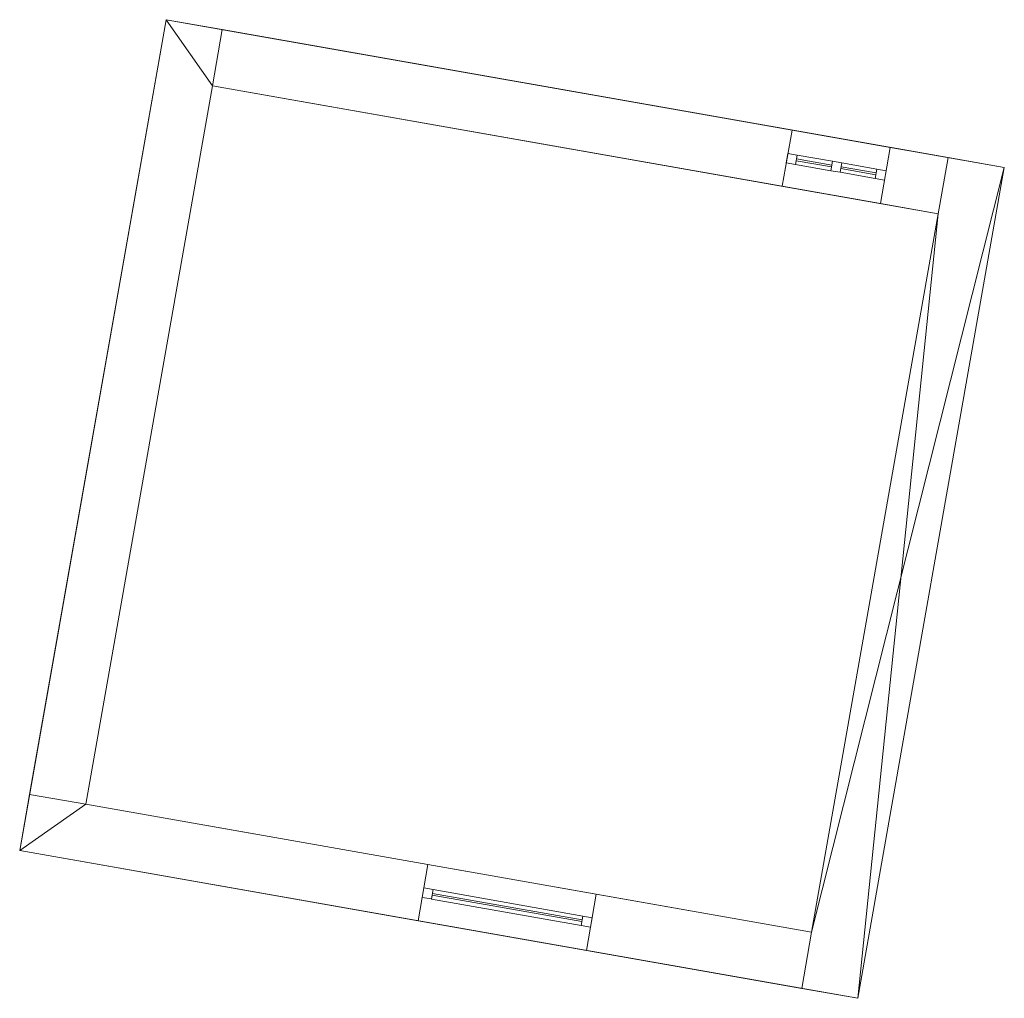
# Model space of a CAD drawing. Header units: millimetres. Extents: x -430348 to -225823, y -86243 to 5084.
# Tile 942 of 1056: x -321486 to -316302, y -45629 to -40477. Entities that reach past the tile are written whole.
import ezdxf

# ---------------------------------------------------------------- set-up
doc = ezdxf.new("R2010")
doc.units = ezdxf.units.MM
for name, color, linetype, lineweight in [('A-GLAZ-CURT', 52, 'Continuous', 9), ('A-GLAZ-CWMG', 51, 'Continuous', 9), ('A-ROOF', 132, 'Continuous', 9), ('A-WALL', 113, 'Continuous', 9)]:
    doc.layers.add(name, color=color, linetype=linetype, lineweight=lineweight)

# ---------------------------------------------------------------- blocks, each defined once
blk = doc.blocks.new('System Panel - Glazed-555726-_3D_ Copy 1')
at = {"layer": 'A-GLAZ-CURT', "transparency": 33554471}
mesh = blk.add_polyface(dxfattribs=at)
corners = [(-93.75, 5), (-93.75, 5, 350), (93.75, 5, 350), (93.75, 5)]
mesh.append_faces([[corners[k] for k in face] for face in [(1, 2, 3, 0)]])
mesh = blk.add_polyface(dxfattribs=at)
corners = [(93.75, -5), (-93.75, -5), (-93.75, 5), (93.75, 5)]
mesh.append_faces([[corners[k] for k in face] for face in [(3, 0, 1, 2)]])
mesh = blk.add_polyface(dxfattribs=at)
corners = [(-93.75, -5, 350), (93.75, -5, 350), (93.75, 5, 350), (-93.75, 5, 350)]
mesh.append_faces([[corners[k] for k in face] for face in [(0, 1, 2, 3)]])
mesh = blk.add_polyface(dxfattribs=at)
corners = [(-93.75, -5), (-93.75, -5, 350), (-93.75, 5, 350), (-93.75, 5)]
mesh.append_faces([[corners[k] for k in face] for face in [(0, 1, 2, 3)]])
mesh = blk.add_polyface(dxfattribs=at)
corners = [(93.75, -5, 350), (93.75, -5), (93.75, 5), (93.75, 5, 350)]
mesh.append_faces([[corners[k] for k in face] for face in [(0, 1, 2, 3)]])
mesh = blk.add_polyface(dxfattribs=at)
corners = [(-93.75, -5), (93.75, -5), (93.75, -5, 350), (-93.75, -5, 350)]
mesh.append_faces([[corners[k] for k in face] for face in [(3, 0, 1, 2)]])
blk = doc.blocks.new('Rectangular Mullion - 50mm x 50mm-504911-_3D_ Copy 1')
at = {"layer": 'A-GLAZ-CWMG'}
mesh = blk.add_polyface(dxfattribs=at)
corners = [(0, 25), (-50, 25), (-50, -25), (0, -25)]
mesh.append_faces([[corners[k] for k in face] for face in [(2, 3, 0, 1)]])
mesh = blk.add_polyface(dxfattribs=at)
corners = [(-50, 25), (0, 25), (0, 25, -425), (-50, 25, -425)]
mesh.append_faces([[corners[k] for k in face] for face in [(3, 0, 1, 2)]])
mesh = blk.add_polyface(dxfattribs=at)
corners = [(-50, -25), (-50, 25), (-50, 25, -425), (-50, -25, -425)]
mesh.append_faces([[corners[k] for k in face] for face in [(3, 0, 1, 2)]])
mesh = blk.add_polyface(dxfattribs=at)
corners = [(0, 25), (0, -25), (0, -25, -425), (0, 25, -425)]
mesh.append_faces([[corners[k] for k in face] for face in [(3, 0, 1, 2)]])
mesh = blk.add_polyface(dxfattribs=at)
corners = [(0, -25), (-50, -25), (-50, -25, -425), (0, -25, -425)]
mesh.append_faces([[corners[k] for k in face] for face in [(3, 0, 1, 2)]])
blk = doc.blocks.new('Rectangular Mullion - 50mm x 50mm-555722-_3D_ Copy 1')
at = {"layer": 'A-GLAZ-CWMG'}
mesh = blk.add_polyface(dxfattribs=at)
corners = [(0, 25), (-50, 25), (-50, -25), (0, -25)]
mesh.append_faces([[corners[k] for k in face] for face in [(2, 3, 0, 1)]])
mesh = blk.add_polyface(dxfattribs=at)
corners = [(0, 25, -187.5), (0, -25, -187.5), (-50, -25, -187.5), (-50, 25, -187.5)]
mesh.append_faces([[corners[k] for k in face] for face in [(0, 1, 2, 3)]])
mesh = blk.add_polyface(dxfattribs=at)
corners = [(-50, 25), (0, 25), (0, 25, -187.5), (-50, 25, -187.5)]
mesh.append_faces([[corners[k] for k in face] for face in [(3, 0, 1, 2)]])
mesh = blk.add_polyface(dxfattribs=at)
corners = [(-50, -25), (-50, 25), (-50, 25, -187.5), (-50, -25, -187.5)]
mesh.append_faces([[corners[k] for k in face] for face in [(3, 0, 1, 2)]])
mesh = blk.add_polyface(dxfattribs=at)
corners = [(0, 25), (0, -25), (0, -25, -187.5), (0, 25, -187.5)]
mesh.append_faces([[corners[k] for k in face] for face in [(3, 0, 1, 2)]])
mesh = blk.add_polyface(dxfattribs=at)
corners = [(0, -25), (-50, -25), (-50, -25, -187.5), (0, -25, -187.5)]
mesh.append_faces([[corners[k] for k in face] for face in [(3, 0, 1, 2)]])
blk = doc.blocks.new('Rectangular Mullion - 50mm x 50mm-555727-_3D_ Copy 1')
at = {"layer": 'A-GLAZ-CWMG'}
mesh = blk.add_polyface(dxfattribs=at)
corners = [(0, 25), (-50, 25), (-50, -25), (0, -25)]
mesh.append_faces([[corners[k] for k in face] for face in [(2, 3, 0, 1)]])
mesh = blk.add_polyface(dxfattribs=at)
corners = [(-50, 25), (0, 25), (0, 25, -425), (-50, 25, -425)]
mesh.append_faces([[corners[k] for k in face] for face in [(3, 0, 1, 2)]])
mesh = blk.add_polyface(dxfattribs=at)
corners = [(-50, -25), (-50, 25), (-50, 25, -425), (-50, -25, -425)]
mesh.append_faces([[corners[k] for k in face] for face in [(3, 0, 1, 2)]])
mesh = blk.add_polyface(dxfattribs=at)
corners = [(0, 25), (0, -25), (0, -25, -425), (0, 25, -425)]
mesh.append_faces([[corners[k] for k in face] for face in [(3, 0, 1, 2)]])
mesh = blk.add_polyface(dxfattribs=at)
corners = [(0, -25), (-50, -25), (-50, -25, -425), (0, -25, -425)]
mesh.append_faces([[corners[k] for k in face] for face in [(3, 0, 1, 2)]])
blk = doc.blocks.new('Rectangular Mullion - 50mm x 50mm-555723-_3D_ Copy 1')
at = {"layer": 'A-GLAZ-CWMG'}
mesh = blk.add_polyface(dxfattribs=at)
corners = [(0, 25), (-50, 25), (-50, -25), (0, -25)]
mesh.append_faces([[corners[k] for k in face] for face in [(3, 0, 1, 2)]])
mesh = blk.add_polyface(dxfattribs=at)
corners = [(0, 25, -187.5), (0, -25, -187.5), (-50, -25, -187.5), (-50, 25, -187.5)]
mesh.append_faces([[corners[k] for k in face] for face in [(3, 0, 1, 2)]])
mesh = blk.add_polyface(dxfattribs=at)
corners = [(-50, 25), (0, 25), (0, 25, -187.5), (-50, 25, -187.5)]
mesh.append_faces([[corners[k] for k in face] for face in [(3, 0, 1, 2)]])
mesh = blk.add_polyface(dxfattribs=at)
corners = [(-50, -25), (-50, 25), (-50, 25, -187.5), (-50, -25, -187.5)]
mesh.append_faces([[corners[k] for k in face] for face in [(0, 1, 2, 3)]])
mesh = blk.add_polyface(dxfattribs=at)
corners = [(0, 25), (0, -25), (0, -25, -187.5), (0, 25, -187.5)]
mesh.append_faces([[corners[k] for k in face] for face in [(0, 1, 2, 3)]])
mesh = blk.add_polyface(dxfattribs=at)
corners = [(0, -25), (-50, -25), (-50, -25, -187.5), (0, -25, -187.5)]
mesh.append_faces([[corners[k] for k in face] for face in [(3, 0, 1, 2)]])
blk = doc.blocks.new('Rectangular Mullion - 50mm x 50mm-555724-_3D_ Copy 1')
at = {"layer": 'A-GLAZ-CWMG'}
mesh = blk.add_polyface(dxfattribs=at)
corners = [(25, 25), (-25, 25), (-25, -25), (25, -25)]
mesh.append_faces([[corners[k] for k in face] for face in [(2, 3, 0, 1)]])
mesh = blk.add_polyface(dxfattribs=at)
corners = [(-25, 25), (25, 25), (25, 25, -425), (-25, 25, -425)]
mesh.append_faces([[corners[k] for k in face] for face in [(3, 0, 1, 2)]])
mesh = blk.add_polyface(dxfattribs=at)
corners = [(-25, -25), (-25, 25), (-25, 25, -425), (-25, -25, -425)]
mesh.append_faces([[corners[k] for k in face] for face in [(3, 0, 1, 2)]])
mesh = blk.add_polyface(dxfattribs=at)
corners = [(25, 25), (25, -25), (25, -25, -425), (25, 25, -425)]
mesh.append_faces([[corners[k] for k in face] for face in [(3, 0, 1, 2)]])
mesh = blk.add_polyface(dxfattribs=at)
corners = [(25, -25), (-25, -25), (-25, -25, -425), (25, -25, -425)]
mesh.append_faces([[corners[k] for k in face] for face in [(3, 0, 1, 2)]])
blk = doc.blocks.new('Rectangular Mullion - 50mm x 50mm-555725-_3D_ Copy 1')
at = {"layer": 'A-GLAZ-CWMG'}
mesh = blk.add_polyface(dxfattribs=at)
corners = [(25, 25), (-25, 25), (-25, -25), (25, -25)]
mesh.append_faces([[corners[k] for k in face] for face in [(2, 3, 0, 1)]])
mesh = blk.add_polyface(dxfattribs=at)
corners = [(25, 25, -187.5), (25, -25, -187.5), (-25, -25, -187.5), (-25, 25, -187.5)]
mesh.append_faces([[corners[k] for k in face] for face in [(0, 1, 2, 3)]])
mesh = blk.add_polyface(dxfattribs=at)
corners = [(-25, 25), (25, 25), (25, 25, -187.5), (-25, 25, -187.5)]
mesh.append_faces([[corners[k] for k in face] for face in [(3, 0, 1, 2)]])
mesh = blk.add_polyface(dxfattribs=at)
corners = [(-25, -25), (-25, 25), (-25, 25, -187.5), (-25, -25, -187.5)]
mesh.append_faces([[corners[k] for k in face] for face in [(3, 0, 1, 2)]])
mesh = blk.add_polyface(dxfattribs=at)
corners = [(25, 25), (25, -25), (25, -25, -187.5), (25, 25, -187.5)]
mesh.append_faces([[corners[k] for k in face] for face in [(3, 0, 1, 2)]])
mesh = blk.add_polyface(dxfattribs=at)
corners = [(25, -25), (-25, -25), (-25, -25, -187.5), (25, -25, -187.5)]
mesh.append_faces([[corners[k] for k in face] for face in [(3, 0, 1, 2)]])
blk = doc.blocks.new('Rectangular Mullion - 50mm x 50mm-504915-_3D_ Copy 1')
at = {"layer": 'A-GLAZ-CWMG'}
mesh = blk.add_polyface(dxfattribs=at)
corners = [(0, 25, -425), (0, -25, -425), (-50, -25, -425), (-50, 25, -425)]
mesh.append_faces([[corners[k] for k in face] for face in [(0, 1, 2, 3)]])
mesh = blk.add_polyface(dxfattribs=at)
corners = [(-50, 25), (0, 25), (0, 25, -425), (-50, 25, -425)]
mesh.append_faces([[corners[k] for k in face] for face in [(3, 0, 1, 2)]])
mesh = blk.add_polyface(dxfattribs=at)
corners = [(-50, -25), (-50, 25), (-50, 25, -425), (-50, -25, -425)]
mesh.append_faces([[corners[k] for k in face] for face in [(3, 0, 1, 2)]])
mesh = blk.add_polyface(dxfattribs=at)
corners = [(0, 25), (0, -25), (0, -25, -425), (0, 25, -425)]
mesh.append_faces([[corners[k] for k in face] for face in [(3, 0, 1, 2)]])
mesh = blk.add_polyface(dxfattribs=at)
corners = [(0, -25), (-50, -25), (-50, -25, -425), (0, -25, -425)]
mesh.append_faces([[corners[k] for k in face] for face in [(3, 0, 1, 2)]])
blk = doc.blocks.new('Rectangular Mullion - 50mm x 50mm-555728-_3D_ Copy 1')
at = {"layer": 'A-GLAZ-CWMG'}
mesh = blk.add_polyface(dxfattribs=at)
corners = [(0, 25, -425), (0, -25, -425), (-50, -25, -425), (-50, 25, -425)]
mesh.append_faces([[corners[k] for k in face] for face in [(3, 0, 1, 2)]])
mesh = blk.add_polyface(dxfattribs=at)
corners = [(-50, 25), (0, 25), (0, 25, -425), (-50, 25, -425)]
mesh.append_faces([[corners[k] for k in face] for face in [(3, 0, 1, 2)]])
mesh = blk.add_polyface(dxfattribs=at)
corners = [(-50, -25), (-50, 25), (-50, 25, -425), (-50, -25, -425)]
mesh.append_faces([[corners[k] for k in face] for face in [(3, 0, 1, 2)]])
mesh = blk.add_polyface(dxfattribs=at)
corners = [(0, 25), (0, -25), (0, -25, -425), (0, 25, -425)]
mesh.append_faces([[corners[k] for k in face] for face in [(3, 0, 1, 2)]])
mesh = blk.add_polyface(dxfattribs=at)
corners = [(0, -25), (-50, -25), (-50, -25, -425), (0, -25, -425)]
mesh.append_faces([[corners[k] for k in face] for face in [(3, 0, 1, 2)]])
blk = doc.blocks.new('Rectangular Mullion - 50mm x 50mm-504978-_3D_ Copy 1')
at = {"layer": 'A-GLAZ-CWMG'}
mesh = blk.add_polyface(dxfattribs=at)
corners = [(25, 25, -425), (25, -25, -425), (-25, -25, -425), (-25, 25, -425)]
mesh.append_faces([[corners[k] for k in face] for face in [(0, 1, 2, 3)]])
mesh = blk.add_polyface(dxfattribs=at)
corners = [(-25, 25), (25, 25), (25, 25, -425), (-25, 25, -425)]
mesh.append_faces([[corners[k] for k in face] for face in [(3, 0, 1, 2)]])
mesh = blk.add_polyface(dxfattribs=at)
corners = [(-25, -25), (-25, 25), (-25, 25, -425), (-25, -25, -425)]
mesh.append_faces([[corners[k] for k in face] for face in [(3, 0, 1, 2)]])
mesh = blk.add_polyface(dxfattribs=at)
corners = [(25, 25), (25, -25), (25, -25, -425), (25, 25, -425)]
mesh.append_faces([[corners[k] for k in face] for face in [(3, 0, 1, 2)]])
mesh = blk.add_polyface(dxfattribs=at)
corners = [(25, -25), (-25, -25), (-25, -25, -425), (25, -25, -425)]
mesh.append_faces([[corners[k] for k in face] for face in [(3, 0, 1, 2)]])
blk = doc.blocks.new('System Panel - Door-555802-_3D_ Copy 1')
at = {"layer": 'A-GLAZ-CURT'}
mesh = blk.add_polyface(dxfattribs=at)
corners = [(-400, 5), (-400, 5, 1900), (400, 5, 1900), (400, 5)]
mesh.append_faces([[corners[k] for k in face] for face in [(1, 2, 3, 0)]])
mesh = blk.add_polyface(dxfattribs=at)
corners = [(400, -5), (-400, -5), (-400, 5), (400, 5)]
mesh.append_faces([[corners[k] for k in face] for face in [(0, 1, 2, 3)]])
mesh = blk.add_polyface(dxfattribs=at)
corners = [(-400, -5, 1900), (400, -5, 1900), (400, 5, 1900), (-400, 5, 1900)]
mesh.append_faces([[corners[k] for k in face] for face in [(0, 1, 2, 3)]])
mesh = blk.add_polyface(dxfattribs=at)
corners = [(-400, -5), (-400, -5, 1900), (-400, 5, 1900), (-400, 5)]
mesh.append_faces([[corners[k] for k in face] for face in [(0, 1, 2, 3)]])
mesh = blk.add_polyface(dxfattribs=at)
corners = [(400, -5, 1900), (400, -5), (400, 5), (400, 5, 1900)]
mesh.append_faces([[corners[k] for k in face] for face in [(0, 1, 2, 3)]])
mesh = blk.add_polyface(dxfattribs=at)
corners = [(-400, -5), (400, -5), (400, -5, 1900), (-400, -5, 1900)]
mesh.append_faces([[corners[k] for k in face] for face in [(2, 3, 0, 1)]])
blk = doc.blocks.new('Rectangular Mullion - 50mm x 50mm-279999-_3D_ Copy 1')
at = {"layer": 'A-GLAZ-CWMG'}
mesh = blk.add_polyface(dxfattribs=at)
corners = [(0, 25), (-50, 25), (-50, -25), (0, -25)]
mesh.append_faces([[corners[k] for k in face] for face in [(2, 3, 0, 1)]])
mesh = blk.add_polyface(dxfattribs=at)
corners = [(0, 25, -2000), (0, -25, -2000), (-50, -25, -2000), (-50, 25, -2000)]
mesh.append_faces([[corners[k] for k in face] for face in [(0, 1, 2, 3)]])
mesh = blk.add_polyface(dxfattribs=at)
corners = [(-50, 25), (0, 25), (0, 25, -2000), (-50, 25, -2000)]
mesh.append_faces([[corners[k] for k in face] for face in [(0, 1, 2, 3)]])
mesh = blk.add_polyface(dxfattribs=at)
corners = [(-50, -25), (-50, 25), (-50, 25, -2000), (-50, -25, -2000)]
mesh.append_faces([[corners[k] for k in face] for face in [(0, 1, 2, 3)]])
mesh = blk.add_polyface(dxfattribs=at)
corners = [(0, 25), (0, -25), (0, -25, -2000), (0, 25, -2000)]
mesh.append_faces([[corners[k] for k in face] for face in [(0, 1, 2, 3)]])
mesh = blk.add_polyface(dxfattribs=at)
corners = [(0, -25), (-50, -25), (-50, -25, -2000), (0, -25, -2000)]
mesh.append_faces([[corners[k] for k in face] for face in [(0, 1, 2, 3)]])
blk = doc.blocks.new('Rectangular Mullion - 50mm x 50mm-327847-_3D_ Copy 1')
at = {"layer": 'A-GLAZ-CWMG'}
mesh = blk.add_polyface(dxfattribs=at)
corners = [(0, 25), (-50, 25), (-50, -25), (0, -25)]
mesh.append_faces([[corners[k] for k in face] for face in [(2, 3, 0, 1)]])
mesh = blk.add_polyface(dxfattribs=at)
corners = [(0, 25, -800), (0, -25, -800), (-50, -25, -800), (-50, 25, -800)]
mesh.append_faces([[corners[k] for k in face] for face in [(0, 1, 2, 3)]])
mesh = blk.add_polyface(dxfattribs=at)
corners = [(-50, 25), (0, 25), (0, 25, -800), (-50, 25, -800)]
mesh.append_faces([[corners[k] for k in face] for face in [(0, 1, 2, 3)]])
mesh = blk.add_polyface(dxfattribs=at)
corners = [(-50, -25), (-50, 25), (-50, 25, -800), (-50, -25, -800)]
mesh.append_faces([[corners[k] for k in face] for face in [(0, 1, 2, 3)]])
mesh = blk.add_polyface(dxfattribs=at)
corners = [(0, 25), (0, -25), (0, -25, -800), (0, 25, -800)]
mesh.append_faces([[corners[k] for k in face] for face in [(0, 1, 2, 3)]])
mesh = blk.add_polyface(dxfattribs=at)
corners = [(0, -25), (-50, -25), (-50, -25, -800), (0, -25, -800)]
mesh.append_faces([[corners[k] for k in face] for face in [(0, 1, 2, 3)]])
blk = doc.blocks.new('Rectangular Mullion - 50mm x 50mm-280000-_3D_ Copy 1')
at = {"layer": 'A-GLAZ-CWMG'}
mesh = blk.add_polyface(dxfattribs=at)
corners = [(0, 25), (-50, 25), (-50, -25), (0, -25)]
mesh.append_faces([[corners[k] for k in face] for face in [(2, 3, 0, 1)]])
mesh = blk.add_polyface(dxfattribs=at)
corners = [(0, 25, -2000), (0, -25, -2000), (-50, -25, -2000), (-50, 25, -2000)]
mesh.append_faces([[corners[k] for k in face] for face in [(0, 1, 2, 3)]])
mesh = blk.add_polyface(dxfattribs=at)
corners = [(-50, 25), (0, 25), (0, 25, -2000), (-50, 25, -2000)]
mesh.append_faces([[corners[k] for k in face] for face in [(0, 1, 2, 3)]])
mesh = blk.add_polyface(dxfattribs=at)
corners = [(-50, -25), (-50, 25), (-50, 25, -2000), (-50, -25, -2000)]
mesh.append_faces([[corners[k] for k in face] for face in [(0, 1, 2, 3)]])
mesh = blk.add_polyface(dxfattribs=at)
corners = [(0, 25), (0, -25), (0, -25, -2000), (0, 25, -2000)]
mesh.append_faces([[corners[k] for k in face] for face in [(0, 1, 2, 3)]])
mesh = blk.add_polyface(dxfattribs=at)
corners = [(0, -25), (-50, -25), (-50, -25, -2000), (0, -25, -2000)]
mesh.append_faces([[corners[k] for k in face] for face in [(0, 1, 2, 3)]])
blk = doc.blocks.new('Rectangular Mullion - 50mm x 50mm-327848-_3D_ Copy 1')
at = {"layer": 'A-GLAZ-CWMG'}
mesh = blk.add_polyface(dxfattribs=at)
corners = [(0, 25), (-50, 25), (-50, -25), (0, -25)]
mesh.append_faces([[corners[k] for k in face] for face in [(2, 3, 0, 1)]])
mesh = blk.add_polyface(dxfattribs=at)
corners = [(0, 25, -800), (0, -25, -800), (-50, -25, -800), (-50, 25, -800)]
mesh.append_faces([[corners[k] for k in face] for face in [(0, 1, 2, 3)]])
mesh = blk.add_polyface(dxfattribs=at)
corners = [(-50, 25), (0, 25), (0, 25, -800), (-50, 25, -800)]
mesh.append_faces([[corners[k] for k in face] for face in [(0, 1, 2, 3)]])
mesh = blk.add_polyface(dxfattribs=at)
corners = [(-50, -25), (-50, 25), (-50, 25, -800), (-50, -25, -800)]
mesh.append_faces([[corners[k] for k in face] for face in [(0, 1, 2, 3)]])
mesh = blk.add_polyface(dxfattribs=at)
corners = [(0, 25), (0, -25), (0, -25, -800), (0, 25, -800)]
mesh.append_faces([[corners[k] for k in face] for face in [(0, 1, 2, 3)]])
mesh = blk.add_polyface(dxfattribs=at)
corners = [(0, -25), (-50, -25), (-50, -25, -800), (0, -25, -800)]
mesh.append_faces([[corners[k] for k in face] for face in [(0, 1, 2, 3)]])

msp = doc.modelspace()

# ---------------------------------------------------------------- block references
at = {"layer": 'A-GLAZ-CURT', "transparency": 33554471, "rotation": 169.9999999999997}
for p in [(-317303.8, -41231.2, 60601.4), (-317303.8, -41231.2, 61001.4), (-317069.9, -41272.4, 60601.4), (-317069.9, -41272.4, 61001.4)]:
    msp.add_blockref('System Panel - Glazed-555726-_3D_ Copy 1', p, dxfattribs=at)
at = {"layer": 'A-GLAZ-CURT', "rotation": 350.0000000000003}
msp.add_blockref('System Panel - Door-555802-_3D_ Copy 1', (-318919.6, -45151.1, 59460.1), dxfattribs=at)
at = {"layer": 'A-GLAZ-CWMG', "extrusion": (0, 0, -1)}
for name, p, rotation in [('Rectangular Mullion - 50mm x 50mm-555727-_3D_ Copy 1', (317445.4, -41206.2, -60551.4), 10.00000000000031), ('Rectangular Mullion - 50mm x 50mm-504915-_3D_ Copy 1', (317445.4, -41206.2, -60976.4), 10.00000000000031), ('Rectangular Mullion - 50mm x 50mm-555724-_3D_ Copy 1', (317186.9, -41251.8, -60551.4), 10.00000000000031), ('Rectangular Mullion - 50mm x 50mm-504978-_3D_ Copy 1', (317186.9, -41251.8, -60976.4), 10.00000000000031), ('Rectangular Mullion - 50mm x 50mm-280000-_3D_ Copy 1', (318476.5, -45229.2, -59410.1), 189.9999999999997)]:
    msp.add_blockref(name, p, dxfattribs=dict(at, rotation=rotation))
at = {"layer": 'A-GLAZ-CWMG', "extrusion": (-0.984808, 0.173648, 0)}
for name, p, rotation in [('Rectangular Mullion - 50mm x 50mm-555722-_3D_ Copy 1', (95704, 61401.4, 305417.3), 90), ('Rectangular Mullion - 50mm x 50mm-555725-_3D_ Copy 1', (95704, 60976.4, 305417.3), 90), ('Rectangular Mullion - 50mm x 50mm-555725-_3D_ Copy 1', (95704, 60976.4, 305179.8), 90), ('Rectangular Mullion - 50mm x 50mm-555722-_3D_ Copy 1', (95704, 61401.4, 305179.8), 90), ('Rectangular Mullion - 50mm x 50mm-327848-_3D_ Copy 1', (99844.9, 59410.1, 306634.1), 270)]:
    msp.add_blockref(name, p, dxfattribs=dict(at, rotation=rotation))
at = {"layer": 'A-GLAZ-CWMG', "extrusion": (0.984808, -0.173648, 0)}
for name, p, rotation in [('Rectangular Mullion - 50mm x 50mm-555723-_3D_ Copy 1', (-95704, 60551.4, -305229.8), 270), ('Rectangular Mullion - 50mm x 50mm-555723-_3D_ Copy 1', (-95704, 60551.4, -304992.3), 270), ('Rectangular Mullion - 50mm x 50mm-327847-_3D_ Copy 1', (-99844.9, 61410.1, -305834.1), 90)]:
    msp.add_blockref(name, p, dxfattribs=dict(at, rotation=rotation))
at = {"layer": 'A-GLAZ-CWMG'}
for name, p, rotation in [('Rectangular Mullion - 50mm x 50mm-504911-_3D_ Copy 1', (-316928.4, -41297.4, 61401.4), 349.9999999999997), ('Rectangular Mullion - 50mm x 50mm-555728-_3D_ Copy 1', (-316928.4, -41297.4, 60976.4), 349.9999999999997), ('Rectangular Mullion - 50mm x 50mm-279999-_3D_ Copy 1', (-319362.8, -45072.9, 61410.1), 170.0000000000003)]:
    msp.add_blockref(name, p, dxfattribs=dict(at, rotation=rotation))

# ---------------------------------------------------------------- meshes
at = {"layer": 'A-ROOF'}
mesh = msp.add_polyface(dxfattribs=at)
corners = [(-321486.5, -44850.8, 61920.1), (-320715.3, -40477.3, 61687.4), (-320715.3, -40477.3, 61587.3), (-321486.5, -44850.8, 61820)]
mesh.append_faces([[corners[k] for k in face] for face in [(1, 2, 3, 0)]])
mesh = msp.add_polyface(dxfattribs=at)
corners = [(-316301.6, -41255.6, 61587.3), (-317072.8, -45629, 61820), (-321486.5, -44850.8, 61820), (-320715.3, -40477.3, 61587.3)]
mesh.append_faces([[corners[k] for k in face] for face in [(1, 2, 3, 0)]])
mesh = msp.add_polyface(dxfattribs=at)
corners = [(-317072.8, -45629, 61920.1), (-316301.6, -41255.6, 61687.4), (-320715.3, -40477.3, 61687.4), (-321486.5, -44850.8, 61920.1)]
mesh.append_faces([[corners[k] for k in face] for face in [(2, 3, 0, 1)]])
mesh = msp.add_polyface(dxfattribs=at)
corners = [(-320715.3, -40477.3, 61687.4), (-316301.6, -41255.6, 61687.4), (-316301.6, -41255.6, 61587.3), (-320715.3, -40477.3, 61587.3)]
mesh.append_faces([[corners[k] for k in face] for face in [(0, 1, 2, 3)]])
mesh = msp.add_polyface(dxfattribs=at)
corners = [(-316301.6, -41255.6, 61687.4), (-317072.8, -45629, 61920.1), (-317072.8, -45629, 61820), (-316301.6, -41255.6, 61587.3)]
mesh.append_faces([[corners[k] for k in face] for face in [(0, 1, 2, 3)]])
mesh = msp.add_polyface(dxfattribs=at)
corners = [(-317072.8, -45629, 61820), (-317072.8, -45629, 61920.1), (-321486.5, -44850.8, 61920.1), (-321486.5, -44850.8, 61820)]
mesh.append_faces([[corners[k] for k in face] for face in [(1, 2, 3, 0)]])
at = {"layer": 'A-WALL'}
mesh = msp.add_polyface(dxfattribs=at)
corners = [(-321434.4, -44555.3, 59055.2), (-321434.4, -44555.3, 61804.3), (-320715.3, -40477.3, 61587.3), (-320715.3, -40477.3, 59055.2)]
mesh.append_faces([[corners[k] for k in face] for face in [(2, 3, 0, 1)]])
mesh = msp.add_polyface(dxfattribs=at)
corners = [(-320419.9, -40529.4, 59055.2), (-320472, -40824.9, 59055.2), (-321138.9, -44607.4, 59055.2), (-321434.4, -44555.3, 59055.2), (-320715.3, -40477.3, 59055.2)]
mesh.append_faces([[corners[k] for k in face] for face in [(1, 4, 0)]], dxfattribs={"vtx0": -1})
mesh.append_faces([[corners[k] for k in face] for face in [(3, 4, 1, 2)]], dxfattribs={"vtx1": -1})
mesh = msp.add_polyface(dxfattribs=at)
corners = [(-321138.9, -44607.4, 61804.3), (-320472, -40824.9, 61603), (-320419.9, -40529.4, 61587.3), (-320715.3, -40477.3, 61587.3), (-321434.4, -44555.3, 61804.3)]
mesh.append_faces([[corners[k] for k in face] for face in [(1, 3, 4, 0)]], dxfattribs={"vtx0": -1})
mesh.append_faces([[corners[k] for k in face] for face in [(1, 2, 3)]], dxfattribs={"vtx2": -1})
mesh = msp.add_polyface(dxfattribs=at)
corners = [(-320419.9, -40529.4, 61587.3), (-320419.9, -40529.4, 59055.2), (-320715.3, -40477.3, 59055.2), (-320715.3, -40477.3, 61587.3)]
mesh.append_faces([[corners[k] for k in face] for face in [(0, 1, 2, 3)]])
mesh = msp.add_polyface(dxfattribs=at)
corners = [(-321138.9, -44607.4, 59055.2), (-320472, -40824.9, 59055.2), (-320419.9, -40529.4, 59055.2), (-320419.9, -40529.4, 61587.3), (-320472, -40824.9, 61603), (-321138.9, -44607.4, 61804.3)]
mesh.append_faces([[corners[k] for k in face] for face in [(4, 5, 0, 1), (1, 2, 3, 4)]], dxfattribs={"vtx3": -1})
mesh = msp.add_polyface(dxfattribs=at)
corners = [(-316649.1, -41498.9, 59055.2), (-320472, -40824.9, 59055.2), (-320419.9, -40529.4, 59055.2), (-316597, -41203.5, 59055.2)]
mesh.append_faces([[corners[k] for k in face] for face in [(3, 0, 1, 2)]])
mesh = msp.add_polyface(dxfattribs=at)
corners = [(-320472, -40824.9, 59055.2), (-320472, -40824.9, 61603), (-320419.9, -40529.4, 61587.3), (-320419.9, -40529.4, 59055.2)]
mesh.append_faces([[corners[k] for k in face] for face in [(0, 1, 2, 3)]])
mesh = msp.add_polyface(dxfattribs=at)
corners = [(-320472, -40824.9, 61603), (-316649.1, -41498.9, 61603), (-316597, -41203.5, 61587.3), (-320419.9, -40529.4, 61587.3)]
mesh.append_faces([[corners[k] for k in face] for face in [(2, 3, 0, 1)]])
mesh = msp.add_polyface(dxfattribs=at)
corners = [(-316597, -41203.5, 59055.2), (-320419.9, -40529.4, 59055.2), (-320419.9, -40529.4, 61587.3), (-316597, -41203.5, 61587.3), (-316902.3, -41149.7, 60551.4), (-316902.3, -41149.7, 61401.4), (-317419.4, -41058.5, 61401.4), (-317419.4, -41058.5, 60551.4)]
mesh.append_faces([[corners[k] for k in face] for face in [(4, 0, 7)]], dxfattribs={"vtx0": -1, "vtx1": -1})
mesh.append_faces([[corners[k] for k in face] for face in [(3, 5, 6, 2), (2, 6, 7)]], dxfattribs={"vtx0": -1, "vtx2": -1})
mesh.append_faces([[corners[k] for k in face] for face in [(1, 2, 7, 0)]], dxfattribs={"vtx1": -1, "vtx2": -1})
mesh.append_faces([[corners[k] for k in face] for face in [(3, 0, 4, 5)]], dxfattribs={"vtx1": -1, "vtx3": -1})
mesh = msp.add_polyface(dxfattribs=at)
corners = [(-320472, -40824.9, 59055.2), (-316649.1, -41498.9, 59055.2), (-316649.1, -41498.9, 61603), (-320472, -40824.9, 61603), (-316954.4, -41445.1, 61401.4), (-316954.4, -41445.1, 60551.4), (-317471.4, -41353.9, 60551.4), (-317471.4, -41353.9, 61401.4)]
mesh.append_faces([[corners[k] for k in face] for face in [(7, 3, 6)]], dxfattribs={"vtx0": -1, "vtx1": -1})
mesh.append_faces([[corners[k] for k in face] for face in [(5, 1, 2, 4), (1, 5, 6)]], dxfattribs={"vtx0": -1, "vtx2": -1})
mesh.append_faces([[corners[k] for k in face] for face in [(6, 3, 0, 1)]], dxfattribs={"vtx0": -1, "vtx3": -1})
mesh.append_faces([[corners[k] for k in face] for face in [(2, 3, 7, 4)]], dxfattribs={"vtx1": -1, "vtx3": -1})
mesh = msp.add_polyface(dxfattribs=at)
corners = [(-316902.3, -41149.7, 61401.4), (-316954.4, -41445.1, 61401.4), (-317471.4, -41353.9, 61401.4), (-317419.4, -41058.5, 61401.4)]
mesh.append_faces([[corners[k] for k in face] for face in [(1, 2, 3, 0)]])
mesh = msp.add_polyface(dxfattribs=at)
corners = [(-317419.4, -41058.5, 61401.4), (-317471.4, -41353.9, 61401.4), (-317471.4, -41353.9, 60551.4), (-317419.4, -41058.5, 60551.4)]
mesh.append_faces([[corners[k] for k in face] for face in [(1, 2, 3, 0)]])
mesh = msp.add_polyface(dxfattribs=at)
corners = [(-316954.4, -41445.1, 60551.4), (-316902.3, -41149.7, 60551.4), (-317419.4, -41058.5, 60551.4), (-317471.4, -41353.9, 60551.4)]
mesh.append_faces([[corners[k] for k in face] for face in [(3, 0, 1, 2)]])
mesh = msp.add_polyface(dxfattribs=at)
corners = [(-316902.3, -41149.7, 60551.4), (-316954.4, -41445.1, 60551.4), (-316954.4, -41445.1, 61401.4), (-316902.3, -41149.7, 61401.4)]
mesh.append_faces([[corners[k] for k in face] for face in [(0, 1, 2, 3)]])
mesh = msp.add_polyface(dxfattribs=at)
corners = [(-316597, -41203.5, 59055.2), (-316649.1, -41498.9, 59055.2), (-317316.1, -45281.5, 59055.2), (-317368.2, -45576.9, 59055.2), (-317368.2, -45576.9, 61820), (-317316.1, -45281.5, 61804.3), (-316649.1, -41498.9, 61603), (-316597, -41203.5, 61587.3)]
mesh.append_faces([[corners[k] for k in face] for face in [(5, 2, 3, 4)]], dxfattribs={"vtx0": -1})
mesh.append_faces([[corners[k] for k in face] for face in [(6, 1, 2, 5)]], dxfattribs={"vtx0": -1, "vtx2": -1})
mesh.append_faces([[corners[k] for k in face] for face in [(7, 0, 1, 6)]], dxfattribs={"vtx2": -1})
mesh = msp.add_polyface(dxfattribs=at)
corners = [(-317368.2, -45576.9, 59055.2), (-317316.1, -45281.5, 59055.2), (-316649.1, -41498.9, 59055.2), (-316597, -41203.5, 59055.2), (-316301.6, -41255.6, 59055.2), (-317072.8, -45629, 59055.2)]
mesh.append_faces([[corners[k] for k in face] for face in [(4, 5, 2, 3)]], dxfattribs={"vtx1": -1})
mesh.append_faces([[corners[k] for k in face] for face in [(5, 0, 1, 2)]], dxfattribs={"vtx3": -1})
mesh = msp.add_polyface(dxfattribs=at)
corners = [(-316597, -41203.5, 61587.3), (-316649.1, -41498.9, 61603), (-317316.1, -45281.5, 61804.3), (-317368.2, -45576.9, 61820), (-317072.8, -45629, 61820), (-316301.6, -41255.6, 61587.3)]
mesh.append_faces([[corners[k] for k in face] for face in [(4, 5, 2, 3)]], dxfattribs={"vtx1": -1})
mesh.append_faces([[corners[k] for k in face] for face in [(5, 0, 1, 2)]], dxfattribs={"vtx3": -1})
mesh = msp.add_polyface(dxfattribs=at)
corners = [(-316649.1, -41498.9, 61603), (-316649.1, -41498.9, 59055.2), (-316597, -41203.5, 59055.2), (-316597, -41203.5, 61587.3)]
mesh.append_faces([[corners[k] for k in face] for face in [(1, 2, 3, 0)]])
mesh = msp.add_polyface(dxfattribs=at)
corners = [(-316597, -41203.5, 59055.2), (-316597, -41203.5, 61587.3), (-316301.6, -41255.6, 61587.3), (-316301.6, -41255.6, 59055.2)]
mesh.append_faces([[corners[k] for k in face] for face in [(1, 2, 3, 0)]])
mesh = msp.add_polyface(dxfattribs=at)
corners = [(-316301.6, -41255.6, 59055.2), (-316301.6, -41255.6, 61587.3), (-317072.8, -45629, 61820), (-317072.8, -45629, 59055.2)]
mesh.append_faces([[corners[k] for k in face] for face in [(1, 2, 3, 0)]])
mesh = msp.add_polyface(dxfattribs=at)
corners = [(-321434.4, -44555.3, 59055.2), (-321138.9, -44607.4, 59055.2), (-317316.1, -45281.5, 59055.2), (-317368.2, -45576.9, 59055.2), (-321486.5, -44850.8, 59055.2)]
mesh.append_faces([[corners[k] for k in face] for face in [(1, 4, 0)]], dxfattribs={"vtx0": -1})
mesh.append_faces([[corners[k] for k in face] for face in [(3, 4, 1, 2)]], dxfattribs={"vtx1": -1})
mesh = msp.add_polyface(dxfattribs=at)
corners = [(-321434.4, -44555.3, 61804.3), (-321434.4, -44555.3, 59055.2), (-321486.5, -44850.8, 59055.2), (-321486.5, -44850.8, 61820)]
mesh.append_faces([[corners[k] for k in face] for face in [(0, 1, 2, 3)]])
mesh = msp.add_polyface(dxfattribs=at)
corners = [(-317316.1, -45281.5, 61804.3), (-321138.9, -44607.4, 61804.3), (-321434.4, -44555.3, 61804.3), (-321486.5, -44850.8, 61820), (-317368.2, -45576.9, 61820)]
mesh.append_faces([[corners[k] for k in face] for face in [(2, 3, 1)]], dxfattribs={"vtx1": -1})
mesh.append_faces([[corners[k] for k in face] for face in [(4, 0, 1, 3)]], dxfattribs={"vtx2": -1})
mesh = msp.add_polyface(dxfattribs=at)
corners = [(-317316.1, -45281.5, 59055.2), (-321138.9, -44607.4, 59055.2), (-321434.4, -44555.3, 59055.2), (-321434.4, -44555.3, 61804.3), (-321138.9, -44607.4, 61804.3), (-317316.1, -45281.5, 61804.3), (-319336.7, -44925.2, 61410.1), (-319336.7, -44925.2, 59410.1), (-318450.4, -45081.5, 59410.1), (-318450.4, -45081.5, 61410.1)]
mesh.append_faces([[corners[k] for k in face] for face in [(4, 2, 3)]], dxfattribs={"vtx0": -1})
mesh.append_faces([[corners[k] for k in face] for face in [(0, 8, 9, 5), (5, 9, 6, 4), (1, 6, 7)]], dxfattribs={"vtx0": -1, "vtx2": -1})
mesh.append_faces([[corners[k] for k in face] for face in [(1, 2, 4, 6)]], dxfattribs={"vtx1": -1, "vtx2": -1, "vtx3": -1})
mesh.append_faces([[corners[k] for k in face] for face in [(7, 8, 0, 1)]], dxfattribs={"vtx1": -1, "vtx3": -1})
mesh = msp.add_polyface(dxfattribs=at)
corners = [(-321138.9, -44607.4, 59055.2), (-321138.9, -44607.4, 61804.3), (-321434.4, -44555.3, 61804.3), (-321434.4, -44555.3, 59055.2)]
mesh.append_faces([[corners[k] for k in face] for face in [(3, 0, 1, 2)]])
mesh = msp.add_polyface(dxfattribs=at)
corners = [(-321486.5, -44850.8, 59055.2), (-317368.2, -45576.9, 59055.2), (-317368.2, -45576.9, 61820), (-321486.5, -44850.8, 61820), (-319388.8, -45220.6, 59410.1), (-319388.8, -45220.6, 61410.1), (-318502.5, -45376.9, 61410.1), (-318502.5, -45376.9, 59410.1)]
mesh.append_faces([[corners[k] for k in face] for face in [(0, 4, 5, 3), (4, 0, 1, 7)]], dxfattribs={"vtx0": -1, "vtx2": -1})
mesh.append_faces([[corners[k] for k in face] for face in [(2, 3, 5, 6), (6, 7, 1, 2)]], dxfattribs={"vtx1": -1, "vtx3": -1})
mesh = msp.add_polyface(dxfattribs=at)
corners = [(-319388.8, -45220.6, 59410.1), (-319336.7, -44925.2, 59410.1), (-319336.7, -44925.2, 61410.1), (-319388.8, -45220.6, 61410.1)]
mesh.append_faces([[corners[k] for k in face] for face in [(0, 1, 2, 3)]])
mesh = msp.add_polyface(dxfattribs=at)
corners = [(-319388.8, -45220.6, 61410.1), (-319336.7, -44925.2, 61410.1), (-318450.4, -45081.5, 61410.1), (-318502.5, -45376.9, 61410.1)]
mesh.append_faces([[corners[k] for k in face] for face in [(0, 1, 2, 3)]])
mesh = msp.add_polyface(dxfattribs=at)
corners = [(-319336.7, -44925.2, 59410.1), (-319388.8, -45220.6, 59410.1), (-318502.5, -45376.9, 59410.1), (-318450.4, -45081.5, 59410.1)]
mesh.append_faces([[corners[k] for k in face] for face in [(3, 0, 1, 2)]])
mesh = msp.add_polyface(dxfattribs=at)
corners = [(-318502.5, -45376.9, 61410.1), (-318450.4, -45081.5, 61410.1), (-318450.4, -45081.5, 59410.1), (-318502.5, -45376.9, 59410.1)]
mesh.append_faces([[corners[k] for k in face] for face in [(0, 1, 2, 3)]])
mesh = msp.add_polyface(dxfattribs=at)
corners = [(-317316.1, -45281.5, 59055.2), (-317316.1, -45281.5, 61804.3), (-317368.2, -45576.9, 61820), (-317368.2, -45576.9, 59055.2)]
mesh.append_faces([[corners[k] for k in face] for face in [(3, 0, 1, 2)]])
mesh = msp.add_polyface(dxfattribs=at)
corners = [(-317368.2, -45576.9, 61820), (-317368.2, -45576.9, 59055.2), (-317072.8, -45629, 59055.2), (-317072.8, -45629, 61820)]
mesh.append_faces([[corners[k] for k in face] for face in [(0, 1, 2, 3)]])

doc.saveas('drawing.dxf')
